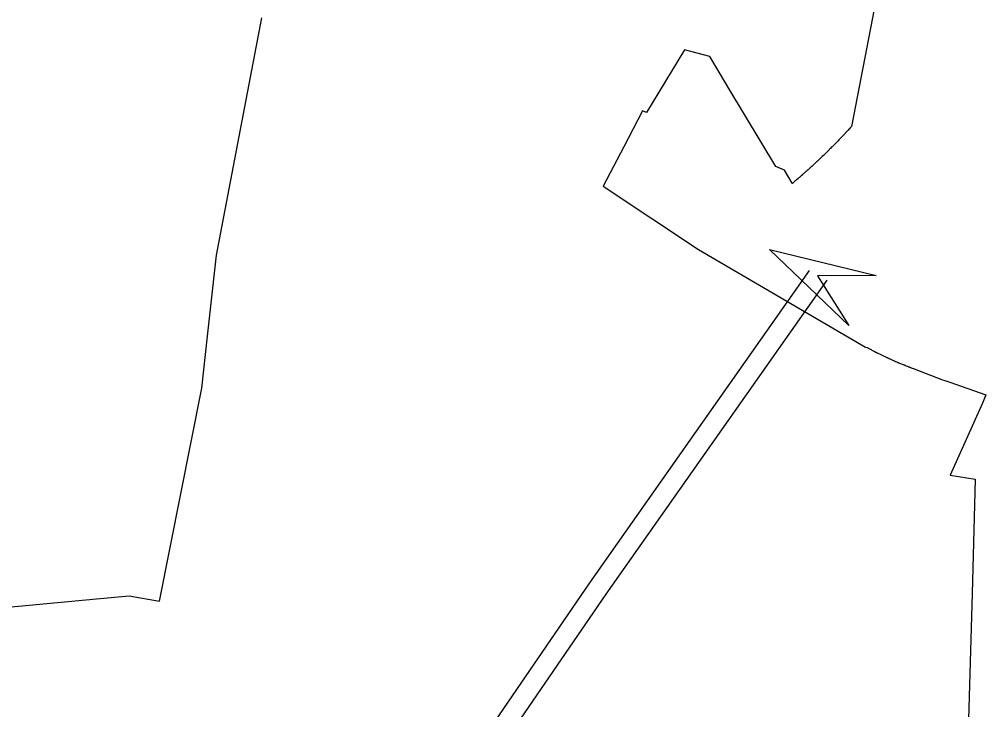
# Model space of a CAD drawing. Extents: x 2260773 to 2342389, y 552869 to 618546.
# Drawn here: x 2298424 to 2301641, y 611569 to 613866 of the extents above; entities that cross this region are included whole.
import ezdxf

# ---------------------------------------------------------------- set-up
doc = ezdxf.new("R2010")
doc.units = 0
for name, color, linetype in [('Exist Boundary Political City Limit New', 7, 'Continuous'), ('Exist Road Primary Interstate Divided Center Attributed', 7, 'Continuous'), ('Exist Road Secondary Structure Standard Bridge Attributed CELL', 7, 'Continuous'), ('Map Preparation Boundary City Limit Buffer Line', 7, 'Continuous')]:
    doc.layers.add(name, color=color, linetype=linetype)

msp = doc.modelspace()

# ---------------------------------------------------------------- linework, layer by layer
at = {"layer": 'Exist Boundary Political City Limit New'}
for points in [[(2301377.2, 614458.1), (2301194.8, 613509.9), (2301192.2, 613507.2), (2301190, 613504.8), (2301187, 613501.4), (2301186, 613500.4), (2301183.5, 613497.7), (2301181.2, 613495.2), (2301179, 613493), (2301176.8, 613490.6), (2301174.5, 613488.2), (2301173.8, 613487.4), (2301173, 613486.5), (2301170.2, 613483.6), (2301168, 613481.2), (2301165.8, 613478.9), (2301163.5, 613476.5), (2301161.2, 613474.2), (2301159, 613471.9), (2301156.8, 613469.6), (2301154.5, 613467.2), (2301152.2, 613464.9), (2301150, 613462.6), (2301147.8, 613460.2), (2301145.8, 613458.1), (2301143.2, 613455.6), (2301141, 613453.3), (2301138.8, 613451)], [(2298059.8, 611881.9), (2298063.2, 611882.2), (2298066.8, 611882.4), (2298070, 611882.6), (2298073.2, 611882.3), (2298076.5, 611882.6), (2298077.5, 611882.7), (2298081.2, 611882.8), (2298084.5, 611882.5), (2298088.2, 611881.8), (2298091.2, 611882.1), (2298094.2, 611882.1), (2298095.8, 611882.1), (2298290.5, 611902), (2298681.2, 611938.1), (2298789.8, 611947.6), (2298891, 611930.3), (2299031.8, 612638.6), (2299051, 612811.6), (2299081, 613081.9), (2299231.2, 613871.3)], [(2301138.8, 613451), (2301136.5, 613448.8), (2301133.2, 613445.6), (2301132.5, 613444.7), (2301129.5, 613441.9), (2301127.2, 613439.6), (2301124.8, 613437), (2301122.8, 613435), (2301120.5, 613432.8), (2301119.5, 613431.9), (2301118.8, 613431), (2301115.8, 613428.2), (2301113.5, 613426), (2301111, 613423.4), (2301108.8, 613421.4), (2301106.5, 613419), (2301104.2, 613416.9), (2301101, 613413.7), (2301097.2, 613410.2), (2301095, 613407.9), (2301092.8, 613405.9), (2301090.2, 613403.6), (2301087.8, 613401.2), (2301085.5, 613399.1), (2301083.2, 613396.8), (2301080.8, 613394.5), (2301078.2, 613392.1), (2301076, 613390.2), (2301073.8, 613387.9), (2301071.2, 613385.8), (2301069, 613383.6), (2301066.5, 613381.4), (2301064.2, 613379.2), (2301061.8, 613377), (2301059.5, 613374.8), (2301057, 613372.6), (2301056.2, 613371.8), (2301055.2, 613371), (2301052.2, 613368.2), (2301050, 613366.1), (2301047.2, 613363.8), (2301044.5, 613361.2), (2301043.5, 613360.4), (2301042.8, 613359.6), (2301040.2, 613357.4), (2301037.8, 613355.3), (2301035.8, 613353.4), (2301033, 613350.9), (2301030.5, 613348.9), (2301029.8, 613348.1), (2301028.8, 613347.2), (2301025.8, 613344.7), (2301023.2, 613342.5), (2301020.8, 613340.4), (2301018.5, 613338.2), (2301017.2, 613337.2), (2301016, 613336.1), (2301011, 613331.9), (2301008.8, 613329.8), (2301006.2, 613327.7), (2301003.8, 613325.6), (2301001.2, 613323.5), (2300998.8, 613321.4), (2300997.8, 613320.5), (2300997, 613321.6), (2300971.2, 613364.2), (2300942.5, 613376.1), (2300789.8, 613630.2), (2300774.5, 613655.2), (2300722.5, 613742.4), (2300638, 613765.1), (2300512.2, 613555.8), (2300498.5, 613561.5), (2300436, 613442.1), (2300367.2, 613311.4), (2300685.5, 613100.3), (2301241.5, 612775.9), (2301246, 612774.6), (2301246.8, 612774.1), (2301249, 612772.9), (2301249.8, 612772.4), (2301250.5, 612772), (2301252.5, 612771), (2301254.5, 612769.9), (2301255.5, 612769.4), (2301256.5, 612768.9), (2301259.5, 612767.3), (2301262.2, 612765.8), (2301264.5, 612764.6), (2301265.5, 612764.2), (2301266.2, 612763.8), (2301269.2, 612762.2), (2301272, 612760.7), (2301277, 612758.2), (2301278, 612757.7), (2301280, 612756.7)], [(2301280, 612756.7), (2301281, 612756.2), (2301282, 612755.8), (2301284.8, 612754.2), (2301287.8, 612752.8), (2301289.8, 612751.8), (2301291.8, 612750.8), (2301294, 612749.8), (2301294.8, 612749.3), (2301295.8, 612748.9), (2301298.5, 612747.6), (2301299.8, 612747), (2301302.8, 612745.5), (2301305.8, 612744.1), (2301307.8, 612743.2), (2301308.8, 612742.8), (2301309.8, 612742.2), (2301311.8, 612741.3), (2301312.8, 612740.9), (2301313.8, 612740.4), (2301315.8, 612739.5), (2301317.8, 612738.6), (2301318.8, 612738.1), (2301319.8, 612737.7), (2301321.8, 612736.8), (2301322.5, 612736.4), (2301323.8, 612735.8), (2301326.8, 612734.5), (2301330, 612733), (2301331.2, 612732.5), (2301333.8, 612731.3), (2301334.8, 612730.9), (2301335.8, 612730.4), (2301337.8, 612729.6), (2301341, 612728.2), (2301344, 612726.9), (2301345, 612726.4), (2301346.2, 612725.9), (2301348.5, 612725), (2301350.2, 612724.2), (2301351.2, 612723.9), (2301352, 612723.5), (2301354, 612722.6), (2301357.2, 612721.3), (2301360.2, 612720.1), (2301363.2, 612718.9), (2301366.2, 612717.6), (2301368.5, 612716.7), (2301369.5, 612716.3), (2301370.5, 612716), (2301372.5, 612715.2), (2301375.5, 612713.9), (2301379.8, 612712.3), (2301382.5, 612711.2), (2301383.8, 612710.8), (2301384.5, 612710.4), (2301386.8, 612709.6), (2301387.8, 612709.2), (2301389, 612708.8), (2301391, 612708), (2301392, 612707.6), (2301393.2, 612707.2), (2301396.2, 612706.1), (2301399.2, 612704.9), (2301400.2, 612704.6), (2301401.2, 612704.2), (2301403.2, 612703.4), (2301497.8, 612667.3), (2301505, 612664.6), (2301522.2, 612658.5), (2301641, 612616.9), (2301630.5, 612589.4), (2301522.5, 612349.2), (2301606.2, 612336.6), (2301595.8, 611955.4), (2301583.2, 611498.7)]]:
    msp.add_lwpolyline(points, dxfattribs=at)
at = {"layer": 'Exist Road Primary Interstate Divided Center Attributed'}
for points in [[(2301053.9, 613030.6), (2300322.2, 611991.3), (2299619.5, 610965.1), (2299232.7, 610410.4), (2298844.5, 609852.1)], [(2301111.8, 612998.5), (2300376.1, 611953.9), (2299673.5, 610927.8), (2299286.6, 610372.9), (2298862.1, 609753.4)]]:
    msp.add_lwpolyline(points, dxfattribs=at)
at = {"layer": 'Exist Road Secondary Structure Standard Bridge Attributed CELL'}
msp.add_lwpolyline([(2301185.3, 612847.6), (2300921.6, 613101), (2301276.7, 613013.4), (2301081.7, 613012.7)], close=True, dxfattribs=at)
at = {"layer": 'Map Preparation Boundary City Limit Buffer Line'}
for points in [[(2301377.2, 614458.1), (2301194.8, 613509.9), (2301192.2, 613507.2), (2301190, 613504.8), (2301187, 613501.4), (2301186, 613500.4), (2301183.5, 613497.7), (2301181.2, 613495.2), (2301179, 613493), (2301176.8, 613490.6), (2301174.5, 613488.2), (2301173.8, 613487.4), (2301173, 613486.5), (2301170.2, 613483.6), (2301168, 613481.2), (2301165.8, 613478.9), (2301163.5, 613476.5), (2301161.2, 613474.2), (2301159, 613471.9), (2301156.8, 613469.6), (2301154.5, 613467.2), (2301152.2, 613464.9), (2301150, 613462.6), (2301147.8, 613460.2), (2301145.8, 613458.1), (2301143.2, 613455.6), (2301141, 613453.3), (2301138.8, 613451)], [(2298059.8, 611881.9), (2298063.2, 611882.2), (2298066.8, 611882.4), (2298070, 611882.6), (2298073.2, 611882.3), (2298076.5, 611882.6), (2298077.5, 611882.7), (2298081.2, 611882.8), (2298084.5, 611882.5), (2298088.2, 611881.8), (2298091.2, 611882.1), (2298094.2, 611882.1), (2298095.8, 611882.1), (2298290.5, 611902), (2298681.2, 611938.1), (2298789.8, 611947.6), (2298891, 611930.3), (2299031.8, 612638.6), (2299051, 612811.6), (2299081, 613081.9), (2299231.2, 613871.3)], [(2301138.8, 613451), (2301136.5, 613448.8), (2301133.2, 613445.6), (2301132.5, 613444.7), (2301129.5, 613441.9), (2301127.2, 613439.6), (2301124.8, 613437), (2301122.8, 613435), (2301120.5, 613432.8), (2301119.5, 613431.9), (2301118.8, 613431), (2301115.8, 613428.2), (2301113.5, 613426), (2301111, 613423.4), (2301108.8, 613421.4), (2301106.5, 613419), (2301104.2, 613416.9), (2301101, 613413.7), (2301097.2, 613410.2), (2301095, 613407.9), (2301092.8, 613405.9), (2301090.2, 613403.6), (2301087.8, 613401.2), (2301085.5, 613399.1), (2301083.2, 613396.8), (2301080.8, 613394.5), (2301078.2, 613392.1), (2301076, 613390.2), (2301073.8, 613387.9), (2301071.2, 613385.8), (2301069, 613383.6), (2301066.5, 613381.4), (2301064.2, 613379.2), (2301061.8, 613377), (2301059.5, 613374.8), (2301057, 613372.6), (2301056.2, 613371.8), (2301055.2, 613371), (2301052.2, 613368.2), (2301050, 613366.1), (2301047.2, 613363.8), (2301044.5, 613361.2), (2301043.5, 613360.4), (2301042.8, 613359.6), (2301040.2, 613357.4), (2301037.8, 613355.3), (2301035.8, 613353.4), (2301033, 613350.9), (2301030.5, 613348.9), (2301029.8, 613348.1), (2301028.8, 613347.2), (2301025.8, 613344.7), (2301023.2, 613342.5), (2301020.8, 613340.4), (2301018.5, 613338.2), (2301017.2, 613337.2), (2301016, 613336.1), (2301011, 613331.9), (2301008.8, 613329.8), (2301006.2, 613327.7), (2301003.8, 613325.6), (2301001.2, 613323.5), (2300998.8, 613321.4), (2300997.8, 613320.5), (2300997, 613321.6), (2300971.2, 613364.2), (2300942.5, 613376.1), (2300789.8, 613630.2), (2300774.5, 613655.2), (2300722.5, 613742.4), (2300638, 613765.1), (2300512.2, 613555.8), (2300498.5, 613561.5), (2300436, 613442.1), (2300367.2, 613311.4), (2300685.5, 613100.3), (2301241.5, 612775.9), (2301246, 612774.6), (2301246.8, 612774.1), (2301249, 612772.9), (2301249.8, 612772.4), (2301250.5, 612772), (2301252.5, 612771), (2301254.5, 612769.9), (2301255.5, 612769.4), (2301256.5, 612768.9), (2301259.5, 612767.3), (2301262.2, 612765.8), (2301264.5, 612764.6), (2301265.5, 612764.2), (2301266.2, 612763.8), (2301269.2, 612762.2), (2301272, 612760.7), (2301277, 612758.2), (2301278, 612757.7), (2301280, 612756.7)], [(2301280, 612756.7), (2301281, 612756.2), (2301282, 612755.8), (2301284.8, 612754.2), (2301287.8, 612752.8), (2301289.8, 612751.8), (2301291.8, 612750.8), (2301294, 612749.8), (2301294.8, 612749.3), (2301295.8, 612748.9), (2301298.5, 612747.6), (2301299.8, 612747), (2301302.8, 612745.5), (2301305.8, 612744.1), (2301307.8, 612743.2), (2301308.8, 612742.8), (2301309.8, 612742.2), (2301311.8, 612741.3), (2301312.8, 612740.9), (2301313.8, 612740.4), (2301315.8, 612739.5), (2301317.8, 612738.6), (2301318.8, 612738.1), (2301319.8, 612737.7), (2301321.8, 612736.8), (2301322.5, 612736.4), (2301323.8, 612735.8), (2301326.8, 612734.5), (2301330, 612733), (2301331.2, 612732.5), (2301333.8, 612731.3), (2301334.8, 612730.9), (2301335.8, 612730.4), (2301337.8, 612729.6), (2301341, 612728.2), (2301344, 612726.9), (2301345, 612726.4), (2301346.2, 612725.9), (2301348.5, 612725), (2301350.2, 612724.2), (2301351.2, 612723.9), (2301352, 612723.5), (2301354, 612722.6), (2301357.2, 612721.3), (2301360.2, 612720.1), (2301363.2, 612718.9), (2301366.2, 612717.6), (2301368.5, 612716.7), (2301369.5, 612716.3), (2301370.5, 612716), (2301372.5, 612715.2), (2301375.5, 612713.9), (2301379.8, 612712.3), (2301382.5, 612711.2), (2301383.8, 612710.8), (2301384.5, 612710.4), (2301386.8, 612709.6), (2301387.8, 612709.2), (2301389, 612708.8), (2301391, 612708), (2301392, 612707.6), (2301393.2, 612707.2), (2301396.2, 612706.1), (2301399.2, 612704.9), (2301400.2, 612704.6), (2301401.2, 612704.2), (2301403.2, 612703.4), (2301497.8, 612667.3), (2301505, 612664.6), (2301522.2, 612658.5), (2301641, 612616.9), (2301630.5, 612589.4), (2301522.5, 612349.2), (2301606.2, 612336.6), (2301595.8, 611955.4), (2301583.2, 611498.7)]]:
    msp.add_lwpolyline(points, dxfattribs=at)

doc.saveas('drawing.dxf')
